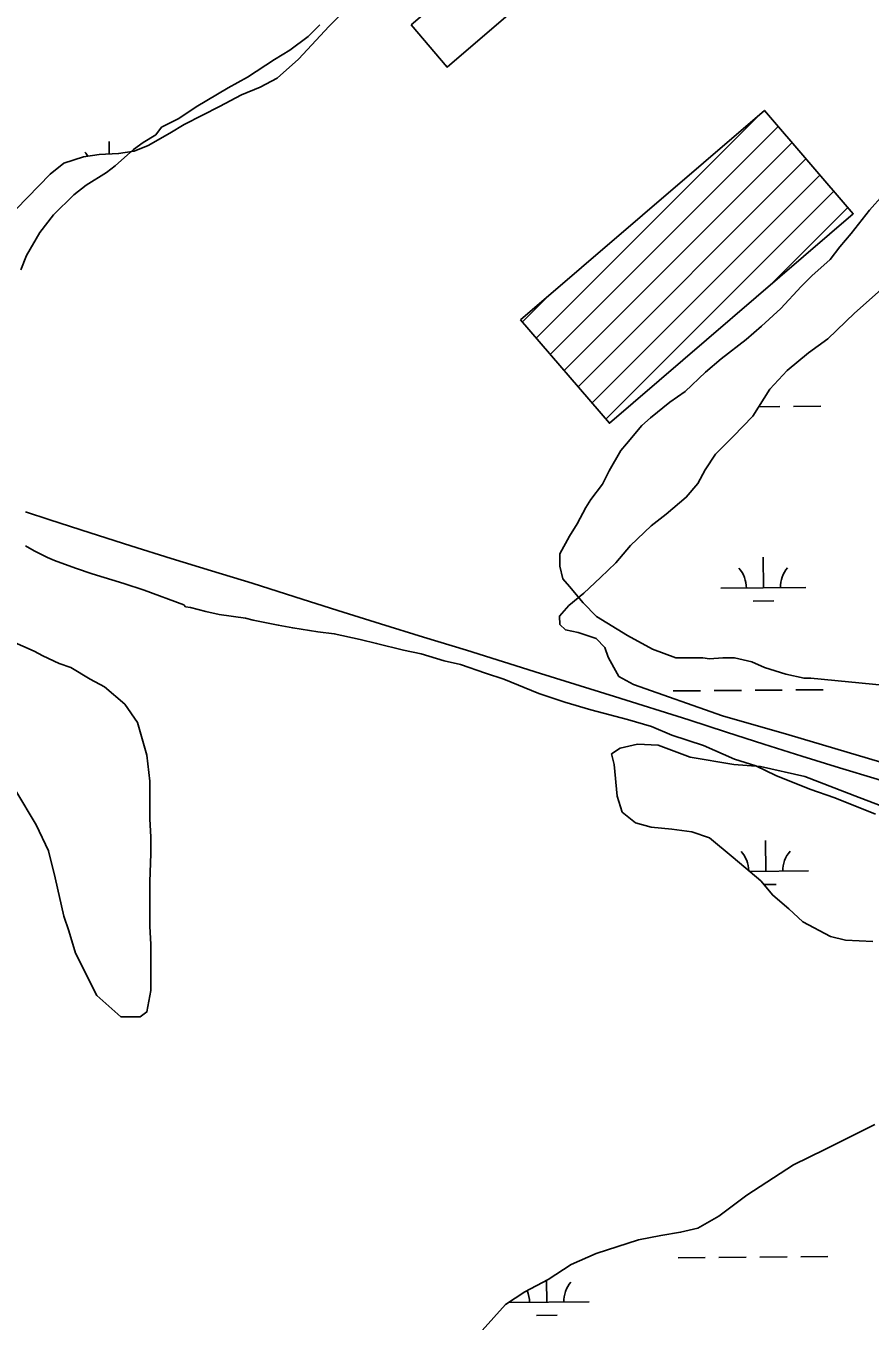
# Model space of a CAD drawing. Extents: x 3568792 to 3606828, y 529143 to 554785.
# Drawn here: x 3582938 to 3583929, y 542220 to 543740 of the extents above; entities that cross this region are included whole.
import ezdxf

# ---------------------------------------------------------------- set-up
doc = ezdxf.new("R2010")
doc.units = 0
for name, color, linetype in [('V-BLDG-OTLN', 7, 'Continuous'), ('V-RAIL-TRAK', 7, 'Continuous'), ('V-SITE-VEGE', 7, 'Continuous'), ('V-WETL-SWMP', 7, 'Continuous')]:
    doc.layers.add(name, color=color, linetype=linetype)

msp = doc.modelspace()

# ---------------------------------------------------------------- linework, layer by layer
at = {"layer": 'V-BLDG-OTLN'}
for p, q in [((3583537, 543373.8), (3583802.2, 543639)), ((3583553.3, 543354.8), (3583820.8, 543622.3)), ((3583569.7, 543335.8), (3583837.2, 543603.3)), ((3583586, 543316.8), (3583853.5, 543584.3)), ((3583602.4, 543297.8), (3583869.9, 543565.3)), ((3583618.7, 543278.8), (3583886.2, 543546.3)), ((3583809.9, 543434.6), (3583902.5, 543527.3)), ((3583520.6, 543392.8), (3583550.6, 543422.8))]:
    msp.add_line(p, q, dxfattribs=at)
for points in [[(3583390.3, 543741.5), (3583480.7, 543819.2), (3583523, 543769.9), (3583432.4, 543692)], [(3583518.5, 543395.3), (3583804.7, 543641.2), (3583909, 543519.8), (3583622.9, 543273.9)]]:
    msp.add_lwpolyline(points, close=True, dxfattribs=at)
at = {"layer": 'V-RAIL-TRAK'}
msp.add_lwpolyline([(3582937.5, 543169.9), (3582966.3, 543160.6), (3583013.6, 543145.3), (3583061, 543130.2), (3583108.4, 543115.4), (3583155.9, 543100.8), (3583203.5, 543086.4), (3583253.6, 543070.2), (3583303.9, 543054.2), (3583354.2, 543038.4), (3583404.6, 543022.9), (3583455, 543007.7), (3583542, 542980.3), (3583628.9, 542953.1), (3583716, 542926.1), (3583760.1, 542911.6), (3583804.2, 542897.4), (3583848.5, 542883.4), (3583892.8, 542869.6), (3583937.1, 542856.1), (3584001.2, 542836.3), (3584065.2, 542816.4), (3584129.1, 542796.2), (3584193, 542775.7)], dxfattribs=at)
at = {"layer": 'V-SITE-VEGE'}
for points in [[(3583282.9, 543741.4), (3583269.3, 543727.8), (3583247.8, 543712), (3583229.7, 543700.7), (3583198, 543680.3), (3583175.3, 543667.8), (3583137.9, 543645.2), (3583117.6, 543631.6), (3583097.2, 543621.4), (3583090.4, 543612.4), (3583075.7, 543603.3), (3583064.3, 543595.4), (3583042.8, 543576.1), (3583032.6, 543568.2), (3583008.9, 543553.5), (3582994.1, 543542.2), (3582970.4, 543518.4), (3582954.5, 543498), (3582938.6, 543470.8), (3582931.9, 543453.9)], [(3583740.2, 542997.5), (3583732.3, 542998.6), (3583700.6, 542998.6), (3583673.4, 543008.8), (3583644, 543024.7), (3583607.7, 543047.3), (3583591.9, 543063.2), (3583576, 543082.4), (3583568.1, 543091.5), (3583564.7, 543106.2), (3583564.7, 543120.9), (3583576.1, 543141.3), (3583585.1, 543156), (3583595.3, 543175.3), (3583601, 543184.3), (3583614.6, 543202.4), (3583622.5, 543218.3), (3583636.1, 543242.1), (3583642.9, 543250), (3583661, 543271.5), (3583671.2, 543280.5), (3583693.8, 543298.7), (3583711.9, 543311.1), (3583735.7, 543333.8), (3583753.8, 543349.6), (3583783.3, 543372.2), (3583801.4, 543388.1), (3583824, 543408.5), (3583847.8, 543434.5), (3583860.3, 543447), (3583881.8, 543466.2), (3583893.1, 543480.9), (3583906.7, 543496.8), (3583928.2, 543523.9), (3583944.1, 543542.1)], [(3582937.5, 543130.1), (3582947.7, 543124.4)], [(3582947.7, 543124.4), (3582963.5, 543116.5), (3582971.4, 543113.1), (3582996.4, 543104), (3583015.6, 543097.2), (3583053, 543085.9), (3583076.7, 543077.9), (3583123.2, 543061), (3583125.4, 543058.7), (3583131.1, 543057.6), (3583149.2, 543053), (3583165, 543049.6), (3583195.6, 543045.1), (3583204.7, 543042.8), (3583234.1, 543037.2), (3583251.1, 543033.8), (3583280.5, 543029.2), (3583299.8, 543027), (3583330.3, 543020.2), (3583349.6, 543015.6), (3583381.3, 543007.7), (3583401.7, 543003.2), (3583428.8, 542995.3), (3583448.1, 542990.7), (3583477.5, 542980.5), (3583499, 542973.7), (3583539.8, 542956.7), (3583570.4, 542946.6), (3583600.9, 542937.5), (3583644, 542926.2), (3583672.3, 542918.2), (3583696, 542908), (3583733.4, 542895.6), (3583769.6, 542879.7), (3583794.5, 542871.8), (3583818.3, 542860.5), (3583857.9, 542844.6), (3583887.4, 542834.4), (3583934.9, 542815.2)], [(3582926.1, 542842.5), (3582949.9, 542802.8), (3582964.6, 542772.3), (3582972.5, 542740.6), (3582982.7, 542695.3), (3582988.4, 542678.3), (3582996.3, 542652.2), (3583021.2, 542602.4), (3583049.5, 542577.5), (3583072.1, 542577.5), (3583080.1, 542583.2), (3583084.6, 542608.1), (3583084.6, 542662.4), (3583083.5, 542683.9), (3583083.5, 542736), (3583084.6, 542768.8), (3583084.6, 542788.1), (3583083.5, 542809.6), (3583083.5, 542853.8), (3583080.1, 542884.3), (3583068.8, 542922.8), (3583054.1, 542944.3), (3583030.3, 542964.7), (3583013.3, 542973.8), (3582990.7, 542987.4), (3582977.1, 542991.9), (3582957.8, 543001), (3582947.7, 543006.6), (3582911.4, 543022.5)], [(3583975.7, 542963.5), (3583859.1, 542974.8), (3583851.2, 542974.8), (3583829.7, 542979.4), (3583804.7, 542987.3), (3583790, 542994.1), (3583769.6, 542998.6), (3583756.1, 542998.6), (3583740.2, 542997.5)]]:
    msp.add_lwpolyline(points, dxfattribs=at)
at = {"layer": 'V-WETL-SWMP'}
for p, q in [((3583035.9, 543589.8), (3583035.8, 543604.8)), ((3583797.9, 543293.3), (3583822.9, 543293.5)), ((3583838.9, 543293.6), (3583870.9, 543293.9)), ((3583803.5, 543080.7), (3583803.2, 543116.7)), ((3583753.5, 543080.3), (3583853.5, 543081.2)), ((3583791.7, 543065.2), (3583815.7, 543065.4)), ((3583697.7, 542959.8), (3583729.7, 542960)), ((3583745.7, 542960.2), (3583777.7, 542960.4)), ((3583793.7, 542960.6), (3583825.7, 542960.8)), ((3583841.7, 542961), (3583873.7, 542961.3)), ((3583806.3, 542748.1), (3583806, 542784.1)), ((3583787.4, 542747.9), (3583856.3, 542748.5)), ((3583804.1, 542732.6), (3583818.5, 542732.7)), ((3583847.3, 542295.7), (3583879.3, 542295.9)), ((3583703.3, 542294.4), (3583735.3, 542294.7)), ((3583751.3, 542294.8), (3583783.3, 542295.1)), ((3583799.3, 542295.3), (3583831.3, 542295.5)), ((3583549.2, 542242.4), (3583548.9, 542268)), ((3583504.1, 542242), (3583599.2, 542242.8)), ((3583537.3, 542226.9), (3583561.3, 542227.1))]:
    msp.add_line(p, q, dxfattribs=at)
for points in [[(3583316.7, 543762.5), (3583294.1, 543740.2), (3583257.9, 543701.3)], [(3583257.9, 543701.3), (3583232.9, 543679), (3583213, 543668.5), (3583191.1, 543659.5), (3583165.2, 543645.6), (3583145.3, 543635.6), (3583123.8, 543624.6), (3583106.9, 543614.5), (3583081.5, 543600.1), (3583065.1, 543593.5), (3583046.7, 543590.4), (3583024, 543589.3), (3583005.7, 543586.6), (3582982.4, 543579.1), (3582966.4, 543566.5), (3582926.7, 543525.2)], [(3583831.3, 543335.9), (3583856.3, 543356.7), (3583879.2, 543373), (3583910.3, 543403.1), (3583941.8, 543431.1)], [(3583941.3, 542876.1), (3583833.4, 542908.5), (3583755.4, 542930.5), (3583651.1, 542967.3), (3583634, 542976.9), (3583627.8, 542987.4), (3583621.5, 542999.3), (3583617.3, 543010.7), (3583607.1, 543021.3), (3583586.1, 543028.5), (3583571.3, 543031.7), (3583564.5, 543037.8), (3583564.2, 543047.6), (3583575.3, 543060.2), (3583592.8, 543074.7), (3583612.3, 543093.1), (3583630.3, 543110.1), (3583647.4, 543130.5), (3583672, 543153.7), (3583689.4, 543167.2), (3583712.9, 543187.1), (3583726.5, 543203.1), (3583735.2, 543219.2), (3583747.3, 543237.7), (3583767.9, 543258.6), (3583791, 543282.4), (3583811.2, 543314), (3583831.3, 543335.9)], [(3583931.9, 542665.8), (3583899.8, 542667.4), (3583882.2, 542671.6), (3583849.9, 542688.9), (3583833.4, 542704), (3583814.5, 542720.1), (3583800.5, 542737), (3583767.9, 542764.2), (3583740.2, 542787.4), (3583719.6, 542794.6), (3583696, 542797.5), (3583671.9, 542799.8), (3583653.3, 542805.1), (3583637.7, 542817.7), (3583632.1, 542836.5), (3583628.3, 542873.5), (3583625.1, 542885.9), (3583635.5, 542892.6), (3583655.8, 542897.2), (3583679.9, 542896.3), (3583717.6, 542881.9), (3583768.8, 542873.6), (3583800.3, 542871.1), (3583852.3, 542859.4), (3583916, 542834.7), (3583960.1, 542818.1)], [(3583442.5, 542174.8), (3583500.8, 542239.8), (3583523.7, 542254.7), (3583551.1, 542269.1), (3583578, 542286.8), (3583607.3, 542299.7), (3583656.8, 542315.6), (3583683, 542320.6), (3583706.3, 542324.6), (3583726.6, 542329.2), (3583751.4, 542343.6), (3583783.9, 542368.2), (3583838.7, 542403.7), (3583875.5, 542421.8), (3583934.1, 542450.9)]]:
    msp.add_lwpolyline(points, dxfattribs=at)
for centre, start, end in [((3582980.9, 543568.9), 31.6656, 41.2552), ((3583748.3, 543080.7), 359.7115, 41.2552), ((3583858.8, 543081.7), 139.7115, 181.2552), ((3583751.1, 542748.1), 1.2476, 41.2552), ((3583861.6, 542749), 139.7115, 181.2552), ((3583604.4, 542243.3), 139.7115, 181.2552), ((3583493.9, 542242.4), 359.7115, 22.937)]:
    msp.add_arc(centre, 35.2, start, end, dxfattribs=at)

doc.saveas('drawing.dxf')
